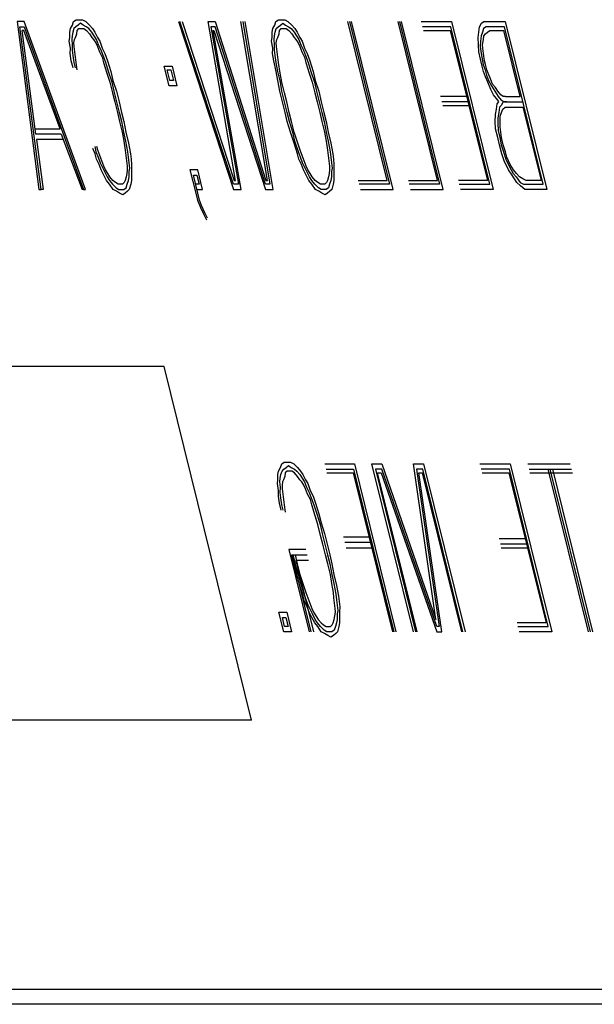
# Model space of a CAD drawing. Extents: x 1529 to 4201, y -422 to 622.
# Tile 449 of 460: x 3767.263 to 3767.577, y 501.181 to 501.718. Entities that reach past the tile are written whole.
import ezdxf

# ---------------------------------------------------------------- set-up
doc = ezdxf.new("R2010")
doc.units = 0
doc.header["$MEASUREMENT"] = 0
doc.layers.add('SPILL-BUCKET', color=1, linetype='CONTINUOUS')

msp = doc.modelspace()

# ---------------------------------------------------------------- linework, layer by layer
at = {"layer": 'SPILL-BUCKET', "color": 8, "linetype": 'Continuous'}
for p, q in [((3767.26587, 501.7169), (3767.262, 501.7169)), ((3767.262, 501.7169), (3767.27388, 501.62525)), ((3767.27504, 501.62525), (3767.2635, 501.71398)), ((3767.2635, 501.71398), (3767.26582, 501.71398)), ((3767.26582, 501.71398), (3767.29821, 501.62525)), ((3767.29937, 501.62525), (3767.26587, 501.7169)), ((3767.29078, 501.71105), (3767.29107, 501.713)), ((3767.29107, 501.713), (3767.29213, 501.71495)), ((3767.29213, 501.71495), (3767.29281, 501.7169)), ((3767.293, 501.713), (3767.29233, 501.71105)), ((3767.29281, 501.7169), (3767.29411, 501.71787)), ((3767.29392, 501.71398), (3767.293, 501.713)), ((3767.29522, 501.71495), (3767.29392, 501.71398)), ((3767.29411, 501.71787), (3767.29604, 501.71787)), ((3767.29479, 501.71202), (3767.29571, 501.713)), ((3767.29653, 501.71592), (3767.29522, 501.71495)), ((3767.29571, 501.713), (3767.29725, 501.713)), ((3767.29604, 501.71787), (3767.29759, 501.71787)), ((3767.29793, 501.71495), (3767.29653, 501.71592)), ((3767.29725, 501.713), (3767.29841, 501.713)), ((3767.29759, 501.71787), (3767.29938, 501.7169)), ((3767.29972, 501.71398), (3767.29793, 501.71495)), ((3767.29841, 501.713), (3767.29981, 501.71202)), ((3767.29938, 501.7169), (3767.3014, 501.71495)), ((3767.30112, 501.713), (3767.29972, 501.71398)), ((3767.30276, 501.71105), (3767.30112, 501.713)), ((3767.3014, 501.71495), (3767.30305, 501.713)), ((3767.30305, 501.713), (3767.3043, 501.71105)), ((3767.35008, 501.7169), (3767.3801, 501.62525)), ((3767.38015, 501.62817), (3767.35085, 501.7169)), ((3767.35201, 501.7169), (3767.38044, 501.63012)), ((3767.38122, 501.63012), (3767.3663, 501.7169)), ((3767.3663, 501.7169), (3767.37016, 501.7169)), ((3767.37012, 501.71398), (3767.3678, 501.71398)), ((3767.3678, 501.71398), (3767.38286, 501.62817)), ((3767.39754, 501.62817), (3767.37012, 501.71398)), ((3767.37016, 501.7169), (3767.39783, 501.63012)), ((3767.3986, 501.63012), (3767.38407, 501.7169)), ((3767.38523, 501.7169), (3767.39985, 501.62817)), ((3767.40174, 501.62525), (3767.38639, 501.7169)), ((3767.40126, 501.71105), (3767.40155, 501.713)), ((3767.40155, 501.713), (3767.40261, 501.71495)), ((3767.40261, 501.71495), (3767.40329, 501.7169)), ((3767.40281, 501.71105), (3767.40348, 501.713)), ((3767.40329, 501.7169), (3767.40459, 501.71787)), ((3767.40348, 501.713), (3767.4044, 501.71398)), ((3767.4044, 501.71398), (3767.4057, 501.71495)), ((3767.40459, 501.71787), (3767.40652, 501.71787)), ((3767.40527, 501.71202), (3767.40619, 501.713)), ((3767.4057, 501.71495), (3767.40701, 501.71592)), ((3767.40619, 501.713), (3767.40773, 501.713)), ((3767.40652, 501.71787), (3767.40807, 501.71787)), ((3767.40701, 501.71592), (3767.40841, 501.71495)), ((3767.40773, 501.713), (3767.40889, 501.713)), ((3767.40807, 501.71787), (3767.40985, 501.7169)), ((3767.40841, 501.71495), (3767.41019, 501.71398)), ((3767.40889, 501.713), (3767.41029, 501.71202)), ((3767.40985, 501.7169), (3767.41188, 501.71495)), ((3767.41019, 501.71398), (3767.41159, 501.713)), ((3767.41159, 501.713), (3767.41323, 501.71105)), ((3767.41188, 501.71495), (3767.41352, 501.713)), ((3767.41352, 501.713), (3767.41478, 501.71105)), ((3767.46407, 501.63012), (3767.44259, 501.7169)), ((3767.44336, 501.7169), (3767.46533, 501.62817)), ((3767.46721, 501.62525), (3767.44452, 501.7169)), ((3767.4914, 501.63012), (3767.46992, 501.7169)), ((3767.47069, 501.7169), (3767.49266, 501.62817)), ((3767.49454, 501.62525), (3767.47185, 501.7169)), ((3767.48257, 501.7169), (3767.49918, 501.7169)), ((3767.49875, 501.71398), (3767.4833, 501.71398)), ((3767.51999, 501.62817), (3767.49875, 501.71398)), ((3767.49918, 501.7169), (3767.52187, 501.62525)), ((3767.51405, 501.71105), (3767.51449, 501.71398)), ((3767.51449, 501.71398), (3767.51555, 501.71592)), ((3767.51555, 501.71592), (3767.51685, 501.7169)), ((3767.51666, 501.713), (3767.51598, 501.71105)), ((3767.51797, 501.71398), (3767.51666, 501.713)), ((3767.51685, 501.7169), (3767.5184, 501.7169)), ((3767.51913, 501.71398), (3767.51797, 501.71398)), ((3767.5184, 501.7169), (3767.52844, 501.7169)), ((3767.52801, 501.71398), (3767.51913, 501.71398)), ((3767.54925, 501.62817), (3767.52801, 501.71398)), ((3767.52844, 501.7169), (3767.55113, 501.62525)), ((3767.27219, 501.65547), (3767.26476, 501.71202)), ((3767.26553, 501.71202), (3767.26476, 501.71202)), ((3767.28537, 501.6584), (3767.26553, 501.71202)), ((3767.29044, 501.70617), (3767.29073, 501.70813)), ((3767.29073, 501.70813), (3767.29078, 501.71105)), ((3767.29204, 501.7091), (3767.29175, 501.70715)), ((3767.29233, 501.71105), (3767.29204, 501.7091)), ((3767.29329, 501.70715), (3767.29382, 501.70813)), ((3767.29382, 501.70813), (3767.2945, 501.71007)), ((3767.2945, 501.71007), (3767.29479, 501.71202)), ((3767.29981, 501.71202), (3767.30145, 501.71007)), ((3767.30145, 501.71007), (3767.30271, 501.70813)), ((3767.30271, 501.70813), (3767.30372, 501.70715)), ((3767.30401, 501.7091), (3767.30276, 501.71105)), ((3767.30527, 501.70715), (3767.30401, 501.7091)), ((3767.3043, 501.71105), (3767.3058, 501.70813)), ((3767.3058, 501.70813), (3767.30705, 501.70617)), ((3767.38435, 501.62525), (3767.36905, 501.71202)), ((3767.36905, 501.71202), (3767.36944, 501.71202)), ((3767.36944, 501.71202), (3767.39749, 501.62525)), ((3767.40092, 501.70617), (3767.40121, 501.70813)), ((3767.40121, 501.70813), (3767.40126, 501.71105)), ((3767.40222, 501.70715), (3767.40251, 501.7091)), ((3767.40251, 501.7091), (3767.40281, 501.71105)), ((3767.40377, 501.70715), (3767.4043, 501.70813)), ((3767.4043, 501.70813), (3767.40498, 501.71007)), ((3767.40498, 501.71007), (3767.40527, 501.71202)), ((3767.41029, 501.71202), (3767.41193, 501.71007)), ((3767.41193, 501.71007), (3767.41319, 501.70813)), ((3767.41319, 501.70813), (3767.4142, 501.70715)), ((3767.41323, 501.71105), (3767.41449, 501.7091)), ((3767.41449, 501.7091), (3767.41574, 501.70715)), ((3767.41478, 501.71105), (3767.41628, 501.70813)), ((3767.41628, 501.70813), (3767.41753, 501.70617)), ((3767.48378, 501.71202), (3767.49846, 501.71202)), ((3767.49846, 501.71202), (3767.51873, 501.63012)), ((3767.51362, 501.70813), (3767.51405, 501.71105)), ((3767.51381, 501.70423), (3767.51362, 501.70813)), ((3767.51531, 501.7091), (3767.51488, 501.70617)), ((3767.51598, 501.71105), (3767.51531, 501.7091)), ((3767.51656, 501.70715), (3767.51685, 501.7091)), ((3767.51685, 501.7091), (3767.51777, 501.71007)), ((3767.51777, 501.71007), (3767.51869, 501.71105)), ((3767.51869, 501.71105), (3767.51999, 501.71202)), ((3767.51999, 501.71202), (3767.52772, 501.71202)), ((3767.53665, 501.67595), (3767.52772, 501.71202)), ((3767.29102, 501.70228), (3767.29044, 501.70617)), ((3767.29097, 501.69935), (3767.29102, 501.70228)), ((3767.29175, 501.70715), (3767.29209, 501.70423)), ((3767.29209, 501.70423), (3767.29204, 501.7013)), ((3767.293, 501.7052), (3767.29329, 501.70715)), ((3767.2931, 501.70325), (3767.293, 501.7052)), ((3767.29344, 501.70032), (3767.2931, 501.70325)), ((3767.30372, 501.70715), (3767.30498, 501.7052)), ((3767.30498, 501.7052), (3767.30585, 501.70325)), ((3767.30638, 501.70423), (3767.30527, 501.70715)), ((3767.30585, 501.70325), (3767.30696, 501.70032)), ((3767.30787, 501.7013), (3767.30638, 501.70423)), ((3767.30705, 501.70617), (3767.3084, 501.70228)), ((3767.3084, 501.70228), (3767.3099, 501.69935)), ((3767.4015, 501.70228), (3767.40092, 501.70617)), ((3767.40145, 501.69935), (3767.4015, 501.70228)), ((3767.40256, 501.70423), (3767.40222, 501.70715)), ((3767.40251, 501.7013), (3767.40256, 501.70423)), ((3767.40348, 501.7052), (3767.40377, 501.70715)), ((3767.40358, 501.70325), (3767.40348, 501.7052)), ((3767.40391, 501.70032), (3767.40358, 501.70325)), ((3767.4142, 501.70715), (3767.41545, 501.7052)), ((3767.41545, 501.7052), (3767.41632, 501.70325)), ((3767.41574, 501.70715), (3767.41686, 501.70423)), ((3767.41632, 501.70325), (3767.41743, 501.70032)), ((3767.41686, 501.70423), (3767.41835, 501.7013)), ((3767.41753, 501.70617), (3767.41888, 501.70228)), ((3767.41888, 501.70228), (3767.42038, 501.69935)), ((3767.514, 501.70032), (3767.51381, 501.70423)), ((3767.51488, 501.70617), (3767.51483, 501.70325)), ((3767.51483, 501.70325), (3767.5154, 501.69935)), ((3767.51613, 501.70423), (3767.51656, 501.70715)), ((3767.51623, 501.70228), (3767.51613, 501.70423)), ((3767.51656, 501.69935), (3767.51623, 501.70228)), ((3767.29155, 501.69545), (3767.29097, 501.69935)), ((3767.29204, 501.7013), (3767.29237, 501.69838)), ((3767.29237, 501.69838), (3767.29295, 501.69447)), ((3767.29377, 501.6974), (3767.29344, 501.70032)), ((3767.29411, 501.69447), (3767.29377, 501.6974)), ((3767.30696, 501.70032), (3767.30845, 501.6974)), ((3767.30898, 501.69838), (3767.30787, 501.7013)), ((3767.30845, 501.6974), (3767.30918, 501.69447)), ((3767.31034, 501.69447), (3767.30898, 501.69838)), ((3767.3099, 501.69935), (3767.31125, 501.69545)), ((3767.40203, 501.69545), (3767.40145, 501.69935)), ((3767.40285, 501.69838), (3767.40251, 501.7013)), ((3767.40343, 501.69447), (3767.40285, 501.69838)), ((3767.40425, 501.6974), (3767.40391, 501.70032)), ((3767.40459, 501.69447), (3767.40425, 501.6974)), ((3767.41743, 501.70032), (3767.41893, 501.6974)), ((3767.41835, 501.7013), (3767.41946, 501.69838)), ((3767.41893, 501.6974), (3767.41965, 501.69447)), ((3767.41946, 501.69838), (3767.42081, 501.69447)), ((3767.42038, 501.69935), (3767.42173, 501.69545)), ((3767.51497, 501.69642), (3767.514, 501.70032)), ((3767.5154, 501.69935), (3767.51598, 501.69545)), ((3767.51714, 501.69545), (3767.51656, 501.69935)), ((3767.29252, 501.69155), (3767.29155, 501.69545)), ((3767.29295, 501.69447), (3767.29368, 501.69155)), ((3767.29469, 501.69057), (3767.29411, 501.69447)), ((3767.30918, 501.69447), (3767.31101, 501.68862)), ((3767.31193, 501.6896), (3767.31034, 501.69447)), ((3767.31125, 501.69545), (3767.31309, 501.6896)), ((3767.34496, 501.6818), (3767.3423, 501.69253)), ((3767.3423, 501.69253), (3767.34655, 501.69253)), ((3767.34655, 501.69253), (3767.34921, 501.6818)), ((3767.40348, 501.6896), (3767.40203, 501.69545)), ((3767.40425, 501.6896), (3767.40343, 501.69447)), ((3767.40565, 501.68862), (3767.40459, 501.69447)), ((3767.41965, 501.69447), (3767.42149, 501.68862)), ((3767.42081, 501.69447), (3767.42241, 501.6896)), ((3767.42173, 501.69545), (3767.42357, 501.6896)), ((3767.51594, 501.69253), (3767.51497, 501.69642)), ((3767.51666, 501.6896), (3767.51594, 501.69253)), ((3767.51598, 501.69545), (3767.51647, 501.6935)), ((3767.51647, 501.6935), (3767.51758, 501.69057)), ((3767.51763, 501.6935), (3767.51714, 501.69545)), ((3767.51835, 501.69057), (3767.51763, 501.6935)), ((3767.31101, 501.68862), (3767.3126, 501.68375)), ((3767.31376, 501.68375), (3767.31193, 501.6896)), ((3767.31309, 501.6896), (3767.3143, 501.68472)), ((3767.34394, 501.69057), (3767.34587, 501.69057)), ((3767.34539, 501.68472), (3767.34394, 501.69057)), ((3767.34587, 501.69057), (3767.34732, 501.68472)), ((3767.4043, 501.68472), (3767.40348, 501.6896)), ((3767.4057, 501.68375), (3767.40425, 501.6896)), ((3767.40647, 501.68375), (3767.40565, 501.68862)), ((3767.42149, 501.68862), (3767.42308, 501.68375)), ((3767.42241, 501.6896), (3767.42424, 501.68375)), ((3767.42357, 501.6896), (3767.42477, 501.68472)), ((3767.51777, 501.68668), (3767.51666, 501.6896)), ((3767.51758, 501.69057), (3767.5183, 501.68765)), ((3767.51888, 501.68375), (3767.51777, 501.68668)), ((3767.5183, 501.68765), (3767.51941, 501.68472)), ((3767.51922, 501.68862), (3767.51835, 501.69057)), ((3767.52033, 501.6857), (3767.51922, 501.68862)), ((3767.3126, 501.68375), (3767.31405, 501.6779)), ((3767.31497, 501.67887), (3767.31376, 501.68375)), ((3767.3143, 501.68472), (3767.31613, 501.67887)), ((3767.34921, 501.6818), (3767.34496, 501.6818)), ((3767.34732, 501.68472), (3767.34539, 501.68472)), ((3767.40536, 501.67887), (3767.4043, 501.68472)), ((3767.40652, 501.67887), (3767.4057, 501.68375)), ((3767.40792, 501.6779), (3767.40647, 501.68375)), ((3767.42308, 501.68375), (3767.42453, 501.6779)), ((3767.42424, 501.68375), (3767.42545, 501.67887)), ((3767.42477, 501.68472), (3767.42661, 501.67887)), ((3767.52062, 501.67985), (3767.51888, 501.68375)), ((3767.51941, 501.68472), (3767.52091, 501.6818)), ((3767.52144, 501.68277), (3767.52033, 501.6857)), ((3767.52091, 501.6818), (3767.52279, 501.67887)), ((3767.52308, 501.68082), (3767.52144, 501.68277)), ((3767.52434, 501.67887), (3767.52308, 501.68082)), ((3767.31405, 501.6779), (3767.31526, 501.67302)), ((3767.31642, 501.67302), (3767.31497, 501.67887)), ((3767.31613, 501.67887), (3767.31758, 501.67302)), ((3767.40681, 501.67302), (3767.40536, 501.67887)), ((3767.40797, 501.67302), (3767.40652, 501.67887)), ((3767.40913, 501.67302), (3767.40792, 501.6779)), ((3767.42453, 501.6779), (3767.42574, 501.67302)), ((3767.42545, 501.67887), (3767.4269, 501.67302)), ((3767.42661, 501.67887), (3767.42805, 501.67302)), ((3767.50739, 501.67595), (3767.4931, 501.67595)), ((3767.52212, 501.67693), (3767.52062, 501.67985)), ((3767.52438, 501.674), (3767.52212, 501.67693)), ((3767.52279, 501.67887), (3767.52468, 501.67595)), ((3767.52598, 501.67693), (3767.52434, 501.67887)), ((3767.52468, 501.67595), (3767.52632, 501.674)), ((3767.52738, 501.67595), (3767.52598, 501.67693)), ((3767.52854, 501.67595), (3767.52738, 501.67595)), ((3767.52854, 501.67595), (3767.53665, 501.67595)), ((3767.31526, 501.67302), (3767.31671, 501.66717)), ((3767.31787, 501.66717), (3767.31642, 501.67302)), ((3767.31758, 501.67302), (3767.31903, 501.66717)), ((3767.40826, 501.66717), (3767.40681, 501.67302)), ((3767.40942, 501.66717), (3767.40797, 501.67302)), ((3767.41058, 501.66717), (3767.40913, 501.67302)), ((3767.42574, 501.67302), (3767.42719, 501.66717)), ((3767.4269, 501.67302), (3767.42835, 501.66717)), ((3767.42805, 501.67302), (3767.4295, 501.66717)), ((3767.50811, 501.67302), (3767.49382, 501.67302)), ((3767.4943, 501.67108), (3767.5086, 501.67108)), ((3767.52366, 501.66912), (3767.5241, 501.67205)), ((3767.5241, 501.67205), (3767.52501, 501.67302)), ((3767.52501, 501.67302), (3767.52438, 501.674)), ((3767.52535, 501.6701), (3767.52491, 501.66717)), ((3767.52627, 501.67108), (3767.52535, 501.6701)), ((3767.52733, 501.67302), (3767.52627, 501.67108)), ((3767.52632, 501.674), (3767.5281, 501.67302)), ((3767.52714, 501.66912), (3767.52844, 501.6701)), ((3767.52926, 501.67302), (3767.52733, 501.67302)), ((3767.5281, 501.67302), (3767.52926, 501.67302)), ((3767.52844, 501.6701), (3767.52999, 501.6701)), ((3767.52926, 501.67302), (3767.53815, 501.67302)), ((3767.52999, 501.6701), (3767.5381, 501.6701)), ((3767.5381, 501.6701), (3767.54799, 501.63012)), ((3767.31671, 501.66717), (3767.31791, 501.6623)), ((3767.31907, 501.6623), (3767.31787, 501.66717)), ((3767.31903, 501.66717), (3767.32023, 501.6623)), ((3767.40946, 501.6623), (3767.40826, 501.66717)), ((3767.41062, 501.6623), (3767.40942, 501.66717)), ((3767.41178, 501.6623), (3767.41058, 501.66717)), ((3767.42719, 501.66717), (3767.42839, 501.6623)), ((3767.42835, 501.66717), (3767.42955, 501.6623)), ((3767.4295, 501.66717), (3767.43071, 501.6623)), ((3767.52303, 501.6623), (3767.52323, 501.6662)), ((3767.52323, 501.6662), (3767.52366, 501.66912)), ((3767.52491, 501.66717), (3767.52448, 501.66425)), ((3767.52574, 501.6623), (3767.52578, 501.66523)), ((3767.52578, 501.66523), (3767.52646, 501.66717)), ((3767.52646, 501.66717), (3767.52714, 501.66912)), ((3767.31791, 501.6623), (3767.31936, 501.65645)), ((3767.32014, 501.65645), (3767.31907, 501.6623)), ((3767.32023, 501.6623), (3767.3213, 501.65645)), ((3767.4113, 501.65645), (3767.40946, 501.6623)), ((3767.41246, 501.65645), (3767.41062, 501.6623)), ((3767.41323, 501.65645), (3767.41178, 501.6623)), ((3767.42839, 501.6623), (3767.42984, 501.65645)), ((3767.42955, 501.6623), (3767.43061, 501.65645)), ((3767.43071, 501.6623), (3767.43177, 501.65645)), ((3767.52323, 501.6584), (3767.52303, 501.6623)), ((3767.52448, 501.66425), (3767.52443, 501.66132)), ((3767.52443, 501.66132), (3767.52463, 501.65742)), ((3767.52569, 501.65937), (3767.52574, 501.6623)), ((3767.52603, 501.65645), (3767.52569, 501.65937)), ((3767.27185, 501.6584), (3767.28537, 501.6584)), ((3767.28609, 501.65547), (3767.27219, 501.65547)), ((3767.28609, 501.65547), (3767.29744, 501.62525)), ((3767.31936, 501.65645), (3767.32018, 501.65157)), ((3767.32134, 501.65157), (3767.32014, 501.65645)), ((3767.3213, 501.65645), (3767.32274, 501.6506)), ((3767.41313, 501.6506), (3767.4113, 501.65645)), ((3767.41367, 501.65157), (3767.41246, 501.65645)), ((3767.41482, 501.65157), (3767.41323, 501.65645)), ((3767.42984, 501.65645), (3767.43066, 501.65157)), ((3767.43061, 501.65645), (3767.43182, 501.65157)), ((3767.43177, 501.65645), (3767.43322, 501.6506)), ((3767.52443, 501.65352), (3767.52323, 501.6584)), ((3767.52463, 501.65742), (3767.52559, 501.65352)), ((3767.52636, 501.65352), (3767.52603, 501.65645)), ((3767.2872, 501.65255), (3767.27253, 501.65255)), ((3767.27253, 501.65255), (3767.27619, 501.62525)), ((3767.3043, 501.64865), (3767.30502, 501.64572)), ((3767.30594, 501.6467), (3767.30546, 501.64865)), ((3767.32018, 501.65157), (3767.321, 501.6467)), ((3767.32241, 501.64572), (3767.32134, 501.65157)), ((3767.32274, 501.6506), (3767.32381, 501.64475)), ((3767.41497, 501.64475), (3767.41313, 501.6506)), ((3767.4155, 501.64572), (3767.41367, 501.65157)), ((3767.41642, 501.6467), (3767.41482, 501.65157)), ((3767.43066, 501.65157), (3767.43148, 501.6467)), ((3767.43182, 501.65157), (3767.43288, 501.64572)), ((3767.43322, 501.6506), (3767.43428, 501.64475)), ((3767.5254, 501.64962), (3767.52443, 501.65352)), ((3767.52661, 501.64475), (3767.5254, 501.64962)), ((3767.52559, 501.65352), (3767.52617, 501.64962)), ((3767.52617, 501.64962), (3767.52752, 501.64572)), ((3767.52733, 501.64962), (3767.52636, 501.65352)), ((3767.52868, 501.64572), (3767.52733, 501.64962)), ((3767.30449, 501.64475), (3767.30338, 501.64767)), ((3767.30522, 501.64182), (3767.30449, 501.64475)), ((3767.30502, 501.64572), (3767.30613, 501.6428)), ((3767.30705, 501.64378), (3767.30594, 501.6467)), ((3767.30816, 501.64085), (3767.30705, 501.64378)), ((3767.321, 501.6467), (3767.32134, 501.64378)), ((3767.32134, 501.64378), (3767.32168, 501.64085)), ((3767.32274, 501.6428), (3767.32241, 501.64572)), ((3767.32381, 501.64475), (3767.32414, 501.64182)), ((3767.41569, 501.64182), (3767.41497, 501.64475)), ((3767.41661, 501.6428), (3767.4155, 501.64572)), ((3767.41753, 501.64378), (3767.41642, 501.6467)), ((3767.41864, 501.64085), (3767.41753, 501.64378)), ((3767.43148, 501.6467), (3767.43182, 501.64378)), ((3767.43182, 501.64378), (3767.43216, 501.64085)), ((3767.43288, 501.64572), (3767.43322, 501.6428)), ((3767.43428, 501.64475), (3767.43462, 501.64182)), ((3767.52796, 501.64085), (3767.52661, 501.64475)), ((3767.52752, 501.64572), (3767.52887, 501.64182)), ((3767.52941, 501.6428), (3767.52868, 501.64572)), ((3767.30671, 501.6389), (3767.30522, 501.64182)), ((3767.30613, 501.6428), (3767.30724, 501.63987)), ((3767.30782, 501.63597), (3767.30671, 501.6389)), ((3767.30724, 501.63987), (3767.30874, 501.63695)), ((3767.30927, 501.63792), (3767.30816, 501.64085)), ((3767.31014, 501.63597), (3767.30927, 501.63792)), ((3767.32168, 501.64085), (3767.32202, 501.63792)), ((3767.32202, 501.63792), (3767.32211, 501.63597)), ((3767.32308, 501.63987), (3767.32274, 501.6428)), ((3767.32342, 501.63695), (3767.32308, 501.63987)), ((3767.32414, 501.64182), (3767.32448, 501.6389)), ((3767.32448, 501.6389), (3767.32443, 501.63597)), ((3767.41719, 501.6389), (3767.41569, 501.64182)), ((3767.41772, 501.63987), (3767.41661, 501.6428)), ((3767.4183, 501.63597), (3767.41719, 501.6389)), ((3767.41922, 501.63695), (3767.41772, 501.63987)), ((3767.41975, 501.63792), (3767.41864, 501.64085)), ((3767.42062, 501.63597), (3767.41975, 501.63792)), ((3767.43216, 501.64085), (3767.4325, 501.63792)), ((3767.4325, 501.63792), (3767.43259, 501.63597)), ((3767.43322, 501.6428), (3767.43356, 501.63987)), ((3767.43356, 501.63987), (3767.4339, 501.63695)), ((3767.43462, 501.64182), (3767.43496, 501.6389)), ((3767.43496, 501.6389), (3767.43491, 501.63597)), ((3767.53032, 501.63597), (3767.52796, 501.64085)), ((3767.52887, 501.64182), (3767.53061, 501.63792)), ((3767.53114, 501.6389), (3767.52941, 501.6428)), ((3767.53061, 501.63792), (3767.53274, 501.63402)), ((3767.53303, 501.63597), (3767.53114, 501.6389)), ((3767.30932, 501.63305), (3767.30782, 501.63597)), ((3767.30874, 501.63695), (3767.30961, 501.635)), ((3767.31082, 501.63012), (3767.30932, 501.63305)), ((3767.30961, 501.635), (3767.3111, 501.63207)), ((3767.3114, 501.63402), (3767.31014, 501.63597)), ((3767.3111, 501.63207), (3767.31236, 501.63012)), ((3767.31265, 501.63207), (3767.3114, 501.63402)), ((3767.31429, 501.63012), (3767.31265, 501.63207)), ((3767.32153, 501.63207), (3767.32086, 501.63012)), ((3767.32183, 501.63402), (3767.32153, 501.63207)), ((3767.32211, 501.63597), (3767.32183, 501.63402)), ((3767.32279, 501.63012), (3767.32308, 501.63207)), ((3767.32308, 501.63207), (3767.32313, 501.635)), ((3767.32313, 501.635), (3767.32342, 501.63695)), ((3767.32438, 501.63305), (3767.32433, 501.63012)), ((3767.32443, 501.63597), (3767.32438, 501.63305)), ((3767.36055, 501.63597), (3767.3563, 501.63597)), ((3767.3563, 501.63597), (3767.35944, 501.6233)), ((3767.35818, 501.63305), (3767.36012, 501.63305)), ((3767.3606, 501.6233), (3767.35818, 501.63305)), ((3767.36012, 501.63305), (3767.36132, 501.62817)), ((3767.3632, 501.62525), (3767.36055, 501.63597)), ((3767.41979, 501.63305), (3767.4183, 501.63597)), ((3767.42009, 501.635), (3767.41922, 501.63695)), ((3767.42129, 501.63012), (3767.41979, 501.63305)), ((3767.42158, 501.63207), (3767.42009, 501.635)), ((3767.42187, 501.63402), (3767.42062, 501.63597)), ((3767.42284, 501.63012), (3767.42158, 501.63207)), ((3767.42313, 501.63207), (3767.42187, 501.63402)), ((3767.42477, 501.63012), (3767.42313, 501.63207)), ((3767.43201, 501.63207), (3767.43134, 501.63012)), ((3767.4323, 501.63402), (3767.43201, 501.63207)), ((3767.43259, 501.63597), (3767.4323, 501.63402)), ((3767.43356, 501.63207), (3767.43327, 501.63012)), ((3767.4336, 501.635), (3767.43356, 501.63207)), ((3767.4339, 501.63695), (3767.4336, 501.635)), ((3767.43486, 501.63305), (3767.43481, 501.63012)), ((3767.43491, 501.63597), (3767.43486, 501.63305)), ((3767.53221, 501.63305), (3767.53032, 501.63597)), ((3767.53471, 501.62915), (3767.53221, 501.63305)), ((3767.53274, 501.63402), (3767.53438, 501.63207)), ((3767.53467, 501.63402), (3767.53303, 501.63597)), ((3767.53438, 501.63207), (3767.53665, 501.62915)), ((3767.53631, 501.63207), (3767.53467, 501.63402)), ((3767.53809, 501.6311), (3767.53631, 501.63207)), ((3767.31246, 501.62817), (3767.31082, 501.63012)), ((3767.31236, 501.63012), (3767.314, 501.62817)), ((3767.31434, 501.62525), (3767.31246, 501.62817)), ((3767.314, 501.62817), (3767.31603, 501.62622)), ((3767.31569, 501.62915), (3767.31429, 501.63012)), ((3767.31709, 501.62817), (3767.31569, 501.62915)), ((3767.31825, 501.62817), (3767.31709, 501.62817)), ((3767.31941, 501.62817), (3767.31825, 501.62817)), ((3767.32033, 501.62915), (3767.31941, 501.62817)), ((3767.32086, 501.63012), (3767.32033, 501.62915)), ((3767.32144, 501.62622), (3767.32211, 501.62817)), ((3767.32211, 501.62817), (3767.32279, 501.63012)), ((3767.32405, 501.62817), (3767.32322, 501.62525)), ((3767.32433, 501.63012), (3767.32405, 501.62817)), ((3767.36132, 501.62817), (3767.35939, 501.62817)), ((3767.38286, 501.62817), (3767.38015, 501.62817)), ((3767.38044, 501.63012), (3767.38122, 501.63012)), ((3767.39985, 501.62817), (3767.39754, 501.62817)), ((3767.39783, 501.63012), (3767.3986, 501.63012)), ((3767.42293, 501.62817), (3767.42129, 501.63012)), ((3767.42448, 501.62817), (3767.42284, 501.63012)), ((3767.42482, 501.62525), (3767.42293, 501.62817)), ((3767.42651, 501.62622), (3767.42448, 501.62817)), ((3767.42617, 501.62915), (3767.42477, 501.63012)), ((3767.42757, 501.62817), (3767.42617, 501.62915)), ((3767.42873, 501.62817), (3767.42757, 501.62817)), ((3767.42989, 501.62817), (3767.42873, 501.62817)), ((3767.4308, 501.62915), (3767.42989, 501.62817)), ((3767.43134, 501.63012), (3767.4308, 501.62915)), ((3767.43259, 501.62817), (3767.43192, 501.62622)), ((3767.43327, 501.63012), (3767.43259, 501.62817)), ((3767.43452, 501.62817), (3767.4337, 501.62525)), ((3767.43481, 501.63012), (3767.43452, 501.62817)), ((3767.44823, 501.63012), (3767.46407, 501.63012)), ((3767.46533, 501.62817), (3767.44872, 501.62817)), ((3767.47557, 501.63012), (3767.4914, 501.63012)), ((3767.49266, 501.62817), (3767.47605, 501.62817)), ((3767.51873, 501.63012), (3767.5029, 501.63012)), ((3767.50338, 501.62817), (3767.51999, 501.62817)), ((3767.53674, 501.6272), (3767.53471, 501.62915)), ((3767.53665, 501.62915), (3767.53843, 501.62817)), ((3767.53916, 501.62525), (3767.53674, 501.6272)), ((3767.53988, 501.63012), (3767.53809, 501.6311)), ((3767.53843, 501.62817), (3767.54037, 501.62817)), ((3767.54799, 501.63012), (3767.53988, 501.63012)), ((3767.54037, 501.62817), (3767.54925, 501.62817)), ((3767.27388, 501.62525), (3767.27504, 501.62525)), ((3767.27619, 501.62525), (3767.27504, 501.62525)), ((3767.29821, 501.62525), (3767.29744, 501.62525)), ((3767.29821, 501.62525), (3767.29937, 501.62525)), ((3767.31613, 501.62427), (3767.31434, 501.62525)), ((3767.31603, 501.62622), (3767.31743, 501.62525)), ((3767.31791, 501.6233), (3767.31613, 501.62427)), ((3767.31743, 501.62525), (3767.31898, 501.62525)), ((3767.3197, 501.62232), (3767.31791, 501.6233)), ((3767.31898, 501.62525), (3767.32013, 501.62525)), ((3767.321, 501.6233), (3767.3197, 501.62232)), ((3767.32013, 501.62525), (3767.32144, 501.62622)), ((3767.32231, 501.62427), (3767.321, 501.6233)), ((3767.32322, 501.62525), (3767.32231, 501.62427)), ((3767.35944, 501.6233), (3767.3604, 501.6194)), ((3767.36012, 501.62525), (3767.3632, 501.62525)), ((3767.36156, 501.6194), (3767.3606, 501.6233)), ((3767.3801, 501.62525), (3767.38435, 501.62525)), ((3767.39749, 501.62525), (3767.40174, 501.62525)), ((3767.4266, 501.62427), (3767.42482, 501.62525)), ((3767.42791, 501.62525), (3767.42651, 501.62622)), ((3767.42839, 501.6233), (3767.4266, 501.62427)), ((3767.42945, 501.62525), (3767.42791, 501.62525)), ((3767.43018, 501.62232), (3767.42839, 501.6233)), ((3767.43061, 501.62525), (3767.42945, 501.62525)), ((3767.43148, 501.6233), (3767.43018, 501.62232)), ((3767.43192, 501.62622), (3767.43061, 501.62525)), ((3767.43278, 501.62427), (3767.43148, 501.6233)), ((3767.4337, 501.62525), (3767.43278, 501.62427)), ((3767.44944, 501.62525), (3767.46721, 501.62525)), ((3767.47677, 501.62525), (3767.49454, 501.62525)), ((3767.52187, 501.62525), (3767.5041, 501.62525)), ((3767.5407, 501.62525), (3767.53916, 501.62525)), ((3767.55113, 501.62525), (3767.5407, 501.62525)), ((3767.3604, 501.6194), (3767.36214, 501.6155)), ((3767.36267, 501.61647), (3767.36156, 501.6194)), ((3767.36441, 501.61257), (3767.36267, 501.61647)), ((3767.36214, 501.6155), (3767.36388, 501.6116)), ((3767.36388, 501.6116), (3767.36538, 501.60867)), ((3767.36591, 501.60965), (3767.36441, 501.61257)), ((3767.34217, 501.52872), (3767.16323, 501.52872)), ((3767.38996, 501.33567), (3767.34217, 501.52872)), ((3767.40642, 501.47558), (3767.40772, 501.47656)), ((3767.40772, 501.47656), (3767.40965, 501.47656)), ((3767.40965, 501.47656), (3767.41119, 501.47656)), ((3767.41119, 501.47656), (3767.41298, 501.47558)), ((3767.40439, 501.46973), (3767.40468, 501.47168)), ((3767.40468, 501.47168), (3767.40574, 501.47363)), ((3767.40574, 501.47363), (3767.40642, 501.47558)), ((3767.40593, 501.46973), (3767.40661, 501.47168)), ((3767.40661, 501.47168), (3767.40752, 501.47266)), ((3767.40752, 501.47266), (3767.40883, 501.47363)), ((3767.40931, 501.47168), (3767.40839, 501.47071)), ((3767.40883, 501.47363), (3767.41013, 501.47461)), ((3767.41086, 501.47168), (3767.40931, 501.47168)), ((3767.41013, 501.47461), (3767.41153, 501.47363)), ((3767.41202, 501.47168), (3767.41086, 501.47168)), ((3767.41153, 501.47363), (3767.41332, 501.47266)), ((3767.41342, 501.47071), (3767.41202, 501.47168)), ((3767.41298, 501.47558), (3767.41501, 501.47363)), ((3767.41332, 501.47266), (3767.41472, 501.47168)), ((3767.41472, 501.47168), (3767.41636, 501.46973)), ((3767.41501, 501.47363), (3767.41665, 501.47168)), ((3767.41665, 501.47168), (3767.41791, 501.46973)), ((3767.42988, 501.47558), (3767.44611, 501.47558)), ((3767.4306, 501.47266), (3767.44567, 501.47266)), ((3767.44567, 501.47266), (3767.46763, 501.38393)), ((3767.44611, 501.47558), (3767.46879, 501.38393)), ((3767.47835, 501.38393), (3767.45566, 501.47558)), ((3767.45566, 501.47558), (3767.46107, 501.47558)), ((3767.45755, 501.47266), (3767.47951, 501.38393)), ((3767.46102, 501.47266), (3767.45755, 501.47266)), ((3767.49115, 501.38686), (3767.46102, 501.47266)), ((3767.46107, 501.47558), (3767.49057, 501.39076)), ((3767.47846, 501.47558), (3767.48386, 501.47558)), ((3767.49057, 501.39076), (3767.47846, 501.47558)), ((3767.48343, 501.47266), (3767.47995, 501.47266)), ((3767.47995, 501.47266), (3767.49231, 501.38686)), ((3767.50539, 501.38393), (3767.48343, 501.47266)), ((3767.48386, 501.47558), (3767.50655, 501.38393)), ((3767.51457, 501.47558), (3767.53118, 501.47558)), ((3767.53075, 501.47266), (3767.5153, 501.47266)), ((3767.55199, 501.38686), (3767.53075, 501.47266)), ((3767.53118, 501.47558), (3767.55387, 501.38393)), ((3767.54074, 501.47558), (3767.56392, 501.47558)), ((3767.54147, 501.47266), (3767.56465, 501.47266)), ((3767.57386, 501.38393), (3767.5519, 501.47266)), ((3767.57502, 501.38393), (3767.55306, 501.47266)), ((3767.55422, 501.47266), (3767.57618, 501.38393)), ((3767.40405, 501.46486), (3767.40434, 501.46681)), ((3767.40434, 501.46681), (3767.40439, 501.46973)), ((3767.40535, 501.46583), (3767.40564, 501.46778)), ((3767.40569, 501.46291), (3767.40535, 501.46583)), ((3767.40564, 501.46778), (3767.40593, 501.46973)), ((3767.4069, 501.46583), (3767.40661, 501.46388)), ((3767.40743, 501.46681), (3767.4069, 501.46583)), ((3767.4081, 501.46876), (3767.40743, 501.46681)), ((3767.40839, 501.47071), (3767.4081, 501.46876)), ((3767.41506, 501.46876), (3767.41342, 501.47071)), ((3767.41631, 501.46681), (3767.41506, 501.46876)), ((3767.41732, 501.46583), (3767.41631, 501.46681)), ((3767.41636, 501.46973), (3767.41762, 501.46778)), ((3767.41858, 501.46388), (3767.41732, 501.46583)), ((3767.41762, 501.46778), (3767.41887, 501.46583)), ((3767.41791, 501.46973), (3767.4194, 501.46681)), ((3767.41887, 501.46583), (3767.41998, 501.46291)), ((3767.4194, 501.46681), (3767.42066, 501.46486)), ((3767.43109, 501.47071), (3767.44538, 501.47071)), ((3767.44538, 501.47071), (3767.46686, 501.38393)), ((3767.48029, 501.38393), (3767.4588, 501.47071)), ((3767.4588, 501.47071), (3767.46074, 501.47071)), ((3767.46074, 501.47071), (3767.4911, 501.38393)), ((3767.48121, 501.47071), (3767.48314, 501.47071)), ((3767.4938, 501.38393), (3767.48121, 501.47071)), ((3767.48314, 501.47071), (3767.50462, 501.38393)), ((3767.51578, 501.47071), (3767.53046, 501.47071)), ((3767.53046, 501.47071), (3767.55073, 501.38881)), ((3767.54195, 501.47071), (3767.56513, 501.47071)), ((3767.40463, 501.46096), (3767.40405, 501.46486)), ((3767.40458, 501.45803), (3767.40463, 501.46096)), ((3767.40564, 501.45998), (3767.40569, 501.46291)), ((3767.40661, 501.46388), (3767.4067, 501.46193)), ((3767.4067, 501.46193), (3767.40704, 501.45901)), ((3767.41945, 501.46193), (3767.41858, 501.46388)), ((3767.42056, 501.45901), (3767.41945, 501.46193)), ((3767.41998, 501.46291), (3767.42148, 501.45998)), ((3767.42066, 501.46486), (3767.42201, 501.46096)), ((3767.42201, 501.46096), (3767.42351, 501.45803)), ((3767.40516, 501.45413), (3767.40458, 501.45803)), ((3767.40598, 501.45706), (3767.40564, 501.45998)), ((3767.40656, 501.45316), (3767.40598, 501.45706)), ((3767.40704, 501.45901), (3767.40738, 501.45608)), ((3767.40738, 501.45608), (3767.40772, 501.45316)), ((3767.42206, 501.45608), (3767.42056, 501.45901)), ((3767.42148, 501.45998), (3767.42259, 501.45706)), ((3767.42278, 501.45316), (3767.42206, 501.45608)), ((3767.42259, 501.45706), (3767.42394, 501.45316)), ((3767.42351, 501.45803), (3767.42486, 501.45413)), ((3767.40612, 501.45023), (3767.40516, 501.45413)), ((3767.40728, 501.45023), (3767.40656, 501.45316)), ((3767.40772, 501.45316), (3767.40829, 501.44926)), ((3767.42462, 501.44731), (3767.42278, 501.45316)), ((3767.42394, 501.45316), (3767.42553, 501.44828)), ((3767.42486, 501.45413), (3767.42669, 501.44828)), ((3767.42621, 501.44243), (3767.42462, 501.44731)), ((3767.42553, 501.44828), (3767.42737, 501.44243)), ((3767.42669, 501.44828), (3767.4279, 501.44341)), ((3767.42766, 501.43658), (3767.42621, 501.44243)), ((3767.42737, 501.44243), (3767.42858, 501.43756)), ((3767.4279, 501.44341), (3767.42973, 501.43756)), ((3767.42886, 501.43171), (3767.42766, 501.43658)), ((3767.42858, 501.43756), (3767.43002, 501.43171)), ((3767.42973, 501.43756), (3767.43118, 501.43171)), ((3767.45407, 501.43561), (3767.44016, 501.43561)), ((3767.53939, 501.43463), (3767.5251, 501.43463)), ((3767.41027, 501.42878), (3767.42138, 501.38393)), ((3767.41955, 501.42878), (3767.41027, 501.42878)), ((3767.43031, 501.42586), (3767.42886, 501.43171)), ((3767.43002, 501.43171), (3767.43147, 501.42586)), ((3767.43118, 501.43171), (3767.43263, 501.42586)), ((3767.45479, 501.43268), (3767.44089, 501.43268)), ((3767.44161, 501.42976), (3767.45552, 501.42976)), ((3767.54011, 501.43171), (3767.52582, 501.43171)), ((3767.5263, 501.42976), (3767.5406, 501.42976)), ((3767.41259, 501.42098), (3767.41138, 501.42586)), ((3767.42254, 501.38393), (3767.41216, 501.42586)), ((3767.41216, 501.42586), (3767.42027, 501.42586)), ((3767.41254, 501.42586), (3767.41375, 501.42098)), ((3767.4137, 501.42586), (3767.41491, 501.42098)), ((3767.42099, 501.42293), (3767.41404, 501.42293)), ((3767.41404, 501.42293), (3767.4237, 501.38393)), ((3767.43152, 501.42098), (3767.43031, 501.42586)), ((3767.43147, 501.42586), (3767.43268, 501.42098)), ((3767.43263, 501.42586), (3767.43384, 501.42098)), ((3767.41442, 501.41513), (3767.41259, 501.42098)), ((3767.41558, 501.41513), (3767.41375, 501.42098)), ((3767.41491, 501.42098), (3767.41636, 501.41513)), ((3767.43297, 501.41513), (3767.43152, 501.42098)), ((3767.43268, 501.42098), (3767.43374, 501.41513)), ((3767.43384, 501.42098), (3767.4349, 501.41513)), ((3767.41626, 501.40928), (3767.41442, 501.41513)), ((3767.41679, 501.41026), (3767.41558, 501.41513)), ((3767.41636, 501.41513), (3767.41795, 501.41026)), ((3767.43379, 501.41026), (3767.43297, 501.41513)), ((3767.43374, 501.41513), (3767.43495, 501.41026)), ((3767.4349, 501.41513), (3767.43635, 501.40928)), ((3767.4181, 501.40343), (3767.41626, 501.40928)), ((3767.41862, 501.40441), (3767.41679, 501.41026)), ((3767.41795, 501.41026), (3767.41954, 501.40538)), ((3767.43461, 501.40538), (3767.43379, 501.41026)), ((3767.43495, 501.41026), (3767.43601, 501.40441)), ((3767.43635, 501.40928), (3767.43741, 501.40343)), ((3767.41882, 501.40051), (3767.4181, 501.40343)), ((3767.41974, 501.40148), (3767.41862, 501.40441)), ((3767.41954, 501.40538), (3767.42065, 501.40246)), ((3767.42085, 501.39856), (3767.41974, 501.40148)), ((3767.42065, 501.40246), (3767.42176, 501.39953)), ((3767.43495, 501.40246), (3767.43461, 501.40538)), ((3767.43528, 501.39953), (3767.43495, 501.40246)), ((3767.43601, 501.40441), (3767.43635, 501.40148)), ((3767.43635, 501.40148), (3767.43668, 501.39856)), ((3767.43741, 501.40343), (3767.43775, 501.40051)), ((3767.42032, 501.39758), (3767.41882, 501.40051)), ((3767.42143, 501.39466), (3767.42032, 501.39758)), ((3767.42234, 501.39563), (3767.42085, 501.39856)), ((3767.42176, 501.39953), (3767.42288, 501.39661)), ((3767.42288, 501.39661), (3767.42374, 501.39466)), ((3767.43562, 501.39661), (3767.43528, 501.39953)), ((3767.43572, 501.39466), (3767.43562, 501.39661)), ((3767.43668, 501.39856), (3767.43702, 501.39563)), ((3767.43775, 501.40051), (3767.43808, 501.39758)), ((3767.43808, 501.39758), (3767.43804, 501.39466)), ((3767.40757, 501.38393), (3767.40491, 501.39466)), ((3767.40491, 501.39466), (3767.40916, 501.39466)), ((3767.408, 501.38686), (3767.4068, 501.39173)), ((3767.4068, 501.39173), (3767.40873, 501.39173)), ((3767.40873, 501.39173), (3767.40993, 501.38686)), ((3767.40916, 501.39466), (3767.41182, 501.38393)), ((3767.42292, 501.39173), (3767.42143, 501.39466)), ((3767.42321, 501.39368), (3767.42234, 501.39563)), ((3767.42442, 501.38881), (3767.42292, 501.39173)), ((3767.42471, 501.39076), (3767.42321, 501.39368)), ((3767.42374, 501.39466), (3767.425, 501.39271)), ((3767.42596, 501.38881), (3767.42471, 501.39076)), ((3767.425, 501.39271), (3767.42625, 501.39076)), ((3767.42625, 501.39076), (3767.4279, 501.38881)), ((3767.43446, 501.38881), (3767.43514, 501.39076)), ((3767.43514, 501.39076), (3767.43543, 501.39271)), ((3767.43543, 501.39271), (3767.43572, 501.39466)), ((3767.43668, 501.39076), (3767.43639, 501.38881)), ((3767.43673, 501.39368), (3767.43668, 501.39076)), ((3767.43702, 501.39563), (3767.43673, 501.39368)), ((3767.43799, 501.39173), (3767.43794, 501.38881)), ((3767.43804, 501.39466), (3767.43799, 501.39173)), ((3767.40993, 501.38686), (3767.408, 501.38686)), ((3767.42606, 501.38686), (3767.42442, 501.38881)), ((3767.4276, 501.38686), (3767.42596, 501.38881)), ((3767.42794, 501.38393), (3767.42606, 501.38686)), ((3767.42963, 501.38491), (3767.4276, 501.38686)), ((3767.4279, 501.38881), (3767.4293, 501.38783)), ((3767.4293, 501.38783), (3767.4307, 501.38686)), ((3767.4307, 501.38686), (3767.43186, 501.38686)), ((3767.43186, 501.38686), (3767.43301, 501.38686)), ((3767.43301, 501.38686), (3767.43393, 501.38783)), ((3767.43393, 501.38783), (3767.43446, 501.38881)), ((3767.43572, 501.38686), (3767.43504, 501.38491)), ((3767.43639, 501.38881), (3767.43572, 501.38686)), ((3767.43765, 501.38686), (3767.43683, 501.38393)), ((3767.43794, 501.38881), (3767.43765, 501.38686)), ((3767.49231, 501.38686), (3767.49115, 501.38686)), ((3767.55073, 501.38881), (3767.5349, 501.38881)), ((3767.53538, 501.38686), (3767.55199, 501.38686)), ((3767.41182, 501.38393), (3767.40757, 501.38393)), ((3767.42973, 501.38296), (3767.42794, 501.38393)), ((3767.43103, 501.38393), (3767.42963, 501.38491)), ((3767.43152, 501.38198), (3767.42973, 501.38296)), ((3767.43258, 501.38393), (3767.43103, 501.38393)), ((3767.4333, 501.38101), (3767.43152, 501.38198)), ((3767.43374, 501.38393), (3767.43258, 501.38393)), ((3767.43461, 501.38198), (3767.4333, 501.38101)), ((3767.43504, 501.38491), (3767.43374, 501.38393)), ((3767.43591, 501.38296), (3767.43461, 501.38198)), ((3767.43683, 501.38393), (3767.43591, 501.38296)), ((3767.4911, 501.38393), (3767.4938, 501.38393)), ((3767.55387, 501.38393), (3767.5361, 501.38393)), ((3767.38996, 501.33567), (3767.21102, 501.33567)), ((3767.04283, 501.18903), (3767.87122, 501.18903)), ((3767.87122, 501.18075), (3767.01429, 501.18075))]:
    msp.add_line(p, q, dxfattribs=at)

doc.saveas('drawing.dxf')
